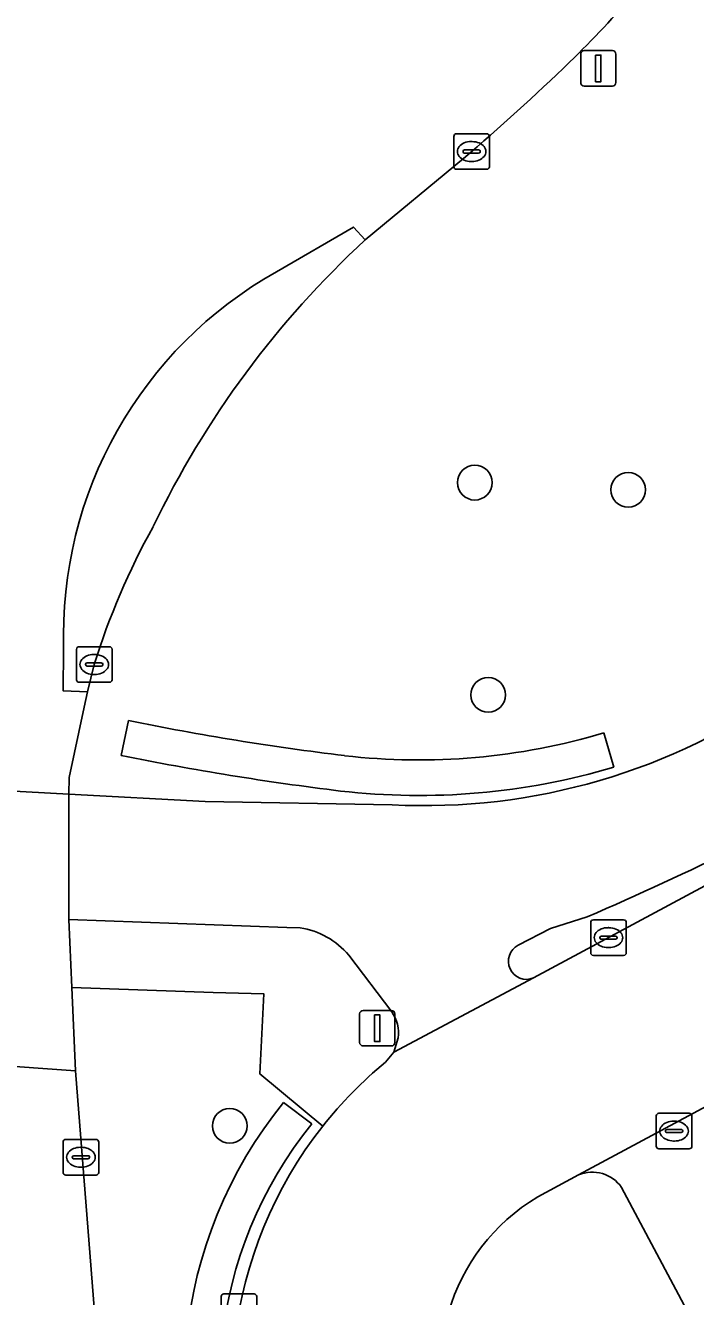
# Model space of a CAD drawing. Extents: x 157793 to 159380, y 380877 to 382313.
# Drawn here: x 158851.28 to 158870.11, y 381972.56 to 382008.29 of the extents above; entities that cross this region are included whole.
import ezdxf

# ---------------------------------------------------------------- set-up
doc = ezdxf.new("R2010")
doc.units = 0
for name, color, linetype in [('IMGEO_Berm_groen', 7, 'Continuous'), ('IMGEO_Boom', 7, 'Continuous'), ('IMGEO_Fietspad_gesloten', 7, 'Continuous'), ('IMGEO_Groenvoorziening', 7, 'Continuous'), ('IMGEO_Haag', 7, 'Continuous'), ('IMGEO_Kolk', 7, 'Continuous'), ('IMGEO_Lichtmast', 7, 'Continuous'), ('IMGEO_Parkeervlak_open', 7, 'Continuous'), ('IMGEO_Rijbaan_lokaal_gesloten', 7, 'Continuous'), ('IMGEO_Rijbaan_regionaal_open', 7, 'Continuous'), ('IMGEO_Voetpad_open', 7, 'Continuous')]:
    doc.layers.add(name, color=color, linetype=linetype)

msp = doc.modelspace()

# ---------------------------------------------------------------- linework, layer by layer
at = {"layer": 'IMGEO_Berm_groen'}
for points in [[(158863.588, 382004.549), (158860.831, 382002.266)], [(158865.556, 381981.519), (158907.879, 382004.253)], [(158853.213, 381990.328), (158853.02, 381989.559), (158852.929, 381989.129), (158852.509, 381987.148), (158852.494, 381986.682), (158856.333, 381986.475), (158861.583, 381986.385)], [(158853.971, 381987.772), (158854.176, 381988.751)], [(158867.532, 381988.404), (158867.817, 381987.445)], [(158867.068, 381983.233), (158866.032, 381982.904), (158865.131, 381982.438)], [(158859.637, 381977.355), (158857.871, 381978.821), (158857.978, 381981.075), (158856.557, 381981.113), (158852.583, 381981.252), (158852.687, 381978.91), (158853.337, 381970.71)], [(158858.534, 381978.019), (158859.332, 381977.415)]]:
    msp.add_lwpolyline(points, dxfattribs=at)
for centre, radius, start, end in [((158848.034, 382026.448), 26.682, 314.014, 325.7368), ((158822.705, 382052.579), 63.074, 310.40397, 314.06693), ((158878.967, 381982.625), 26.734, 132.7176, 154.3379), ((158872.657, 381984.303), 20.356, 150.902, 162.783), ((158862.492, 382003.883), 17.522, 267.0265, 305.6494), ((158869.766, 382065.664), 78.477, 258.54188, 263.03557), ((158862.333, 382005.865), 18.219, 263.4341, 286.58), ((158869.774, 382065.731), 79.545, 258.54128, 263.03814), ((158862.332, 382005.89), 19.244, 263.4347, 286.5601), ((158824.031, 382082.095), 107.823, 293.52466, 298.49225), ((158865.36, 381981.986), 0.507, 116.8783, 292.7589), ((158868.239, 381970.145), 12.498, 140.9467, 207.6819), ((158868.24, 381970.145), 11.498, 140.7807, 207.683), ((158868.903, 381970.029), 11.813, 141.6693, 205.0518)]:
    msp.add_arc(centre, radius, start, end, dxfattribs=at)
at = {"layer": 'IMGEO_Boom'}
for centre in [(158863.907, 381995.44), (158868.219, 381995.239), (158864.284, 381989.474), (158857.021, 381977.361)]:
    msp.add_circle(centre, 0.489, dxfattribs=at)
at = {"layer": 'IMGEO_Fietspad_gesloten'}
for points in [[(158861.583, 381986.385), (158856.333, 381986.475), (158852.494, 381986.682), (158852.499, 381983.16), (158858.621, 381982.941), (158858.999, 381982.925)], [(158865.131, 381982.438), (158866.032, 381982.904), (158867.068, 381983.233)], [(158860.364, 381982.155), (158861.574, 381980.563)], [(158861.756, 381979.831), (158861.635, 381979.436), (158865.556, 381981.519)]]:
    msp.add_lwpolyline(points, dxfattribs=at)
for centre, radius, start, end in [((158862.492, 382003.883), 17.522, 267.0265, 305.6494), ((158824.031, 382082.095), 107.823, 293.52466, 298.49225), ((158858.676, 381980.757), 2.192, 39.6233, 81.5218), ((158865.36, 381981.986), 0.507, 116.8783, 292.7589), ((158860.771, 381979.975), 0.995, 351.6972, 36.2279)]:
    msp.add_arc(centre, radius, start, end, dxfattribs=at)
at = {"layer": 'IMGEO_Groenvoorziening'}
for points in [[(158854.176, 381988.751), (158853.971, 381987.772)], [(158867.817, 381987.445), (158867.532, 381988.404)], [(158859.332, 381977.415), (158858.534, 381978.019)]]:
    msp.add_lwpolyline(points, dxfattribs=at)
for centre, radius, start, end in [((158869.766, 382065.664), 78.477, 258.54188, 263.03557), ((158862.333, 382005.865), 18.219, 263.4341, 286.58), ((158869.774, 382065.731), 79.545, 258.54128, 263.03814), ((158862.332, 382005.89), 19.244, 263.4347, 286.5601), ((158868.239, 381970.145), 12.498, 140.9467, 207.6819), ((158868.24, 381970.145), 11.498, 140.7807, 207.683)]:
    msp.add_arc(centre, radius, start, end, dxfattribs=at)
at = {"layer": 'IMGEO_Haag'}
for points in [[(158854.176, 381988.751), (158853.971, 381987.772)], [(158867.817, 381987.445), (158867.532, 381988.404)], [(158859.332, 381977.415), (158858.534, 381978.019)]]:
    msp.add_lwpolyline(points, dxfattribs=at)
for centre, radius, start, end in [((158869.766, 382065.664), 78.477, 258.54188, 263.03557), ((158862.333, 382005.865), 18.219, 263.4341, 286.58), ((158869.774, 382065.731), 79.545, 258.54128, 263.03814), ((158862.332, 382005.89), 19.244, 263.4347, 286.5601), ((158868.239, 381970.145), 12.498, 140.9467, 207.6819), ((158868.24, 381970.145), 11.498, 140.7807, 207.683)]:
    msp.add_arc(centre, radius, start, end, dxfattribs=at)
at = {"layer": 'IMGEO_Kolk'}
for p, q in [((158863.318, 382004.32), (158863.318, 382005.172)), ((158863.393, 382005.246), (158864.245, 382005.246)), ((158864.319, 382005.172), (158864.319, 382004.32)), ((158863.62, 382004.789), (158864.018, 382004.789)), ((158863.806, 382005.026), (158863.831, 382005.026)), ((158863.577, 382004.74), (158863.577, 382004.752)), ((158864.015, 382004.703), (158863.617, 382004.703)), ((158863.829, 382004.466), (158863.804, 382004.466)), ((158864.061, 382004.752), (158864.061, 382004.74)), ((158864.245, 382004.246), (158863.393, 382004.246)), ((158852.787, 381990.828), (158853.639, 381990.828)), ((158852.712, 381989.902), (158852.712, 381990.754)), ((158853.2, 381990.608), (158853.225, 381990.608)), ((158853.713, 381990.754), (158853.713, 381989.902)), ((158852.971, 381990.322), (158852.971, 381990.334)), ((158853.409, 381990.285), (158853.011, 381990.285)), ((158853.014, 381990.371), (158853.412, 381990.371)), ((158853.455, 381990.334), (158853.455, 381990.322)), ((158853.639, 381989.828), (158852.787, 381989.828)), ((158853.223, 381990.048), (158853.198, 381990.048)), ((158867.164, 381982.226), (158867.164, 381983.078)), ((158867.239, 381983.152), (158868.091, 381983.152)), ((158868.165, 381983.078), (158868.165, 381982.226)), ((158867.423, 381982.646), (158867.423, 381982.658)), ((158867.861, 381982.609), (158867.463, 381982.609)), ((158867.466, 381982.695), (158867.864, 381982.695)), ((158867.652, 381982.932), (158867.677, 381982.932)), ((158867.907, 381982.658), (158867.907, 381982.646)), ((158867.675, 381982.372), (158867.65, 381982.372)), ((158868.091, 381982.152), (158867.239, 381982.152)), ((158869.008, 381976.789), (158869.008, 381977.641)), ((158869.083, 381977.715), (158869.935, 381977.715)), ((158870.009, 381977.641), (158870.009, 381976.789)), ((158869.31, 381977.258), (158869.708, 381977.258)), ((158869.496, 381977.495), (158869.521, 381977.495)), ((158852.337, 381976.054), (158852.337, 381976.906)), ((158852.412, 381976.98), (158853.264, 381976.98)), ((158853.338, 381976.906), (158853.338, 381976.054)), ((158869.267, 381977.209), (158869.267, 381977.221)), ((158869.705, 381977.172), (158869.307, 381977.172)), ((158869.519, 381976.935), (158869.494, 381976.935)), ((158869.751, 381977.221), (158869.751, 381977.209)), ((158852.825, 381976.76), (158852.85, 381976.76)), ((158869.935, 381976.715), (158869.083, 381976.715)), ((158852.596, 381976.474), (158852.596, 381976.486)), ((158853.034, 381976.437), (158852.636, 381976.437)), ((158852.639, 381976.523), (158853.037, 381976.523)), ((158852.848, 381976.2), (158852.823, 381976.2)), ((158853.08, 381976.486), (158853.08, 381976.474)), ((158853.264, 381975.98), (158852.412, 381975.98)), ((158856.854, 381972.637), (158857.706, 381972.637)), ((158856.779, 381971.711), (158856.779, 381972.563)), ((158857.78, 381972.563), (158857.78, 381971.711))]:
    msp.add_line(p, q, dxfattribs=at)
for points in [[(158863.318, 382004.32), (158863.318, 382005.172)], [(158863.393, 382005.246), (158864.245, 382005.246)], [(158864.319, 382005.172), (158864.319, 382004.32)], [(158864.245, 382004.246), (158863.393, 382004.246)], [(158852.787, 381990.828), (158853.639, 381990.828)], [(158852.712, 381989.902), (158852.712, 381990.754)], [(158853.713, 381990.754), (158853.713, 381989.902)], [(158853.639, 381989.828), (158852.787, 381989.828)], [(158867.164, 381982.226), (158867.164, 381983.078)], [(158867.239, 381983.152), (158868.091, 381983.152)], [(158868.165, 381983.078), (158868.165, 381982.226)], [(158868.091, 381982.152), (158867.239, 381982.152)], [(158869.008, 381976.789), (158869.008, 381977.641)], [(158869.083, 381977.715), (158869.935, 381977.715)], [(158870.009, 381977.641), (158870.009, 381976.789)], [(158852.337, 381976.054), (158852.337, 381976.906)], [(158852.412, 381976.98), (158853.264, 381976.98)], [(158853.338, 381976.906), (158853.338, 381976.054)], [(158869.935, 381976.715), (158869.083, 381976.715)], [(158853.264, 381975.98), (158852.412, 381975.98)], [(158856.854, 381972.637), (158857.706, 381972.637)], [(158856.779, 381971.711), (158856.779, 381972.563)], [(158857.78, 381972.563), (158857.78, 381971.711)]]:
    msp.add_lwpolyline(points, dxfattribs=at)
for centre, radius, start, end in [((158863.395, 382005.17), 0.0765, 91.552, 178.448), ((158863.395, 382005.17), 0.0765, 91.552, 178.448), ((158864.243, 382005.17), 0.0765, 1.552, 88.448), ((158864.243, 382005.17), 0.0765, 1.552, 88.448), ((158863.617, 382004.749), 0.0403, 85.8775, 175.7526), ((158864.022, 382004.751), 0.0386, 1.7309, 96.639), ((158863.614, 382004.739), 0.0366, 178.938, 274.7102), ((158864.018, 382004.746), 0.043, 264.8664, 352.4533), ((158863.395, 382004.322), 0.0765, 181.552, 268.448), ((158863.395, 382004.322), 0.0765, 181.552, 268.448), ((158864.243, 382004.322), 0.0765, 271.552, 358.448), ((158864.243, 382004.322), 0.0765, 271.552, 358.448), ((158852.789, 381990.752), 0.0765, 91.552, 178.448), ((158852.789, 381990.752), 0.0765, 91.552, 178.448), ((158853.637, 381990.752), 0.0765, 1.552, 88.448), ((158853.637, 381990.752), 0.0765, 1.552, 88.448), ((158853.011, 381990.331), 0.0403, 85.8775, 175.7526), ((158853.008, 381990.321), 0.0366, 178.938, 274.7102), ((158853.412, 381990.328), 0.043, 264.8664, 352.4533), ((158853.416, 381990.333), 0.0386, 1.7309, 96.639), ((158852.789, 381989.904), 0.0765, 181.552, 268.448), ((158852.789, 381989.904), 0.0765, 181.552, 268.448), ((158853.637, 381989.904), 0.0765, 271.552, 358.448), ((158853.637, 381989.904), 0.0765, 271.552, 358.448), ((158867.241, 381983.076), 0.0765, 91.552, 178.448), ((158867.241, 381983.076), 0.0765, 91.552, 178.448), ((158868.089, 381983.076), 0.0765, 1.552, 88.448), ((158868.089, 381983.076), 0.0765, 1.552, 88.448), ((158867.463, 381982.655), 0.0403, 85.8775, 175.7526), ((158867.46, 381982.645), 0.0366, 178.938, 274.7102), ((158867.864, 381982.652), 0.043, 264.8664, 352.4533), ((158867.868, 381982.657), 0.0386, 1.7309, 96.639), ((158867.241, 381982.228), 0.0765, 181.552, 268.448), ((158867.241, 381982.228), 0.0765, 181.552, 268.448), ((158868.089, 381982.228), 0.0765, 271.552, 358.448), ((158868.089, 381982.228), 0.0765, 271.552, 358.448), ((158869.085, 381977.639), 0.0765, 91.552, 178.448), ((158869.085, 381977.639), 0.0765, 91.552, 178.448), ((158869.933, 381977.639), 0.0765, 1.552, 88.448), ((158869.933, 381977.639), 0.0765, 1.552, 88.448), ((158869.307, 381977.218), 0.0403, 85.8775, 175.7526), ((158869.712, 381977.22), 0.0386, 1.7309, 96.639), ((158852.414, 381976.904), 0.0765, 91.552, 178.448), ((158852.414, 381976.904), 0.0765, 91.552, 178.448), ((158853.262, 381976.904), 0.0765, 1.552, 88.448), ((158853.262, 381976.904), 0.0765, 1.552, 88.448), ((158869.304, 381977.208), 0.0366, 178.938, 274.7102), ((158869.708, 381977.215), 0.043, 264.8664, 352.4533), ((158869.085, 381976.791), 0.0765, 181.552, 268.448), ((158869.085, 381976.791), 0.0765, 181.552, 268.448), ((158869.933, 381976.791), 0.0765, 271.552, 358.448), ((158869.933, 381976.791), 0.0765, 271.552, 358.448), ((158852.636, 381976.483), 0.0403, 85.8775, 175.7526), ((158852.633, 381976.473), 0.0366, 178.938, 274.7102), ((158853.037, 381976.48), 0.043, 264.8664, 352.4533), ((158853.041, 381976.485), 0.0386, 1.7309, 96.639), ((158852.414, 381976.056), 0.0765, 181.552, 268.448), ((158852.414, 381976.056), 0.0765, 181.552, 268.448), ((158853.262, 381976.056), 0.0765, 271.552, 358.448), ((158853.262, 381976.056), 0.0765, 271.552, 358.448), ((158856.856, 381972.561), 0.0765, 91.552, 178.448), ((158856.856, 381972.561), 0.0765, 91.552, 178.448), ((158857.704, 381972.561), 0.0765, 1.552, 88.448), ((158857.704, 381972.561), 0.0765, 1.552, 88.448)]:
    msp.add_arc(centre, radius, start, end, dxfattribs=at)
for centre, major_axis, ratio, start_param, end_param in [((158863.805, 382004.746), (-0.387, 0.002), 0.722429, 4.712389, 7.853982), ((158863.83, 382004.746), (-0.39, 0.002), 0.717154, 1.570796, 4.712389), ((158853.199, 381990.328), (-0.387, 0.002), 0.722429, 4.712389, 7.853982), ((158853.224, 381990.328), (-0.39, 0.002), 0.717154, 1.570796, 4.712389), ((158867.651, 381982.652), (-0.387, 0.002), 0.722429, 4.712389, 7.853982), ((158867.676, 381982.652), (-0.39, 0.002), 0.717154, 1.570796, 4.712389), ((158869.495, 381977.215), (-0.387, 0.002), 0.722429, 4.712389, 7.853982), ((158869.52, 381977.215), (-0.39, 0.002), 0.717154, 1.570796, 4.712389), ((158852.824, 381976.48), (-0.387, 0.002), 0.722429, 4.712389, 7.853982), ((158852.849, 381976.48), (-0.39, 0.002), 0.717154, 1.570796, 4.712389)]:
    msp.add_ellipse(centre, major_axis=major_axis, ratio=ratio, start_param=start_param, end_param=end_param, dxfattribs=at)
at = {"layer": 'IMGEO_Lichtmast'}
for p, q in [((158866.884, 382006.683), (158866.884, 382007.483)), ((158866.884, 382007.483), (158866.884, 382006.683)), ((158866.984, 382007.583), (158867.774, 382007.583)), ((158867.774, 382007.583), (158866.984, 382007.583)), ((158867.874, 382007.483), (158867.874, 382006.683)), ((158867.874, 382006.683), (158867.874, 382007.483)), ((158867.774, 382006.583), (158866.984, 382006.583)), ((158866.984, 382006.583), (158867.774, 382006.583)), ((158860.672, 381979.706), (158860.672, 381980.506)), ((158860.672, 381980.506), (158860.672, 381979.706)), ((158860.772, 381980.606), (158861.562, 381980.606)), ((158861.562, 381980.606), (158860.772, 381980.606)), ((158861.662, 381980.506), (158861.662, 381979.706)), ((158861.662, 381979.706), (158861.662, 381980.506)), ((158861.562, 381979.606), (158860.772, 381979.606)), ((158860.772, 381979.606), (158861.562, 381979.606))]:
    msp.add_line(p, q, dxfattribs=at)
for points in [[(158867.304, 382007.458), (158867.454, 382007.458), (158867.454, 382006.708), (158867.304, 382006.708), (158867.304, 382007.458)], [(158861.092, 381980.481), (158861.242, 381980.481), (158861.242, 381979.731), (158861.092, 381979.731), (158861.092, 381980.481)]]:
    msp.add_lwpolyline(points, dxfattribs=at)
for centre, start, end in [((158866.984, 382007.483), 90, 180), ((158866.984, 382007.483), 90, 180), ((158867.774, 382007.483), 0, 90), ((158867.774, 382007.483), 360, 90), ((158866.984, 382006.683), 180, 270), ((158866.984, 382006.683), 180, 270), ((158867.774, 382006.683), 270, 0), ((158867.774, 382006.683), 270, 0), ((158860.772, 381980.506), 90, 180), ((158860.772, 381980.506), 90, 180), ((158861.562, 381980.506), 0, 90), ((158861.562, 381980.506), 360, 90), ((158860.772, 381979.706), 180, 270), ((158860.772, 381979.706), 180, 270), ((158861.562, 381979.706), 270, 0), ((158861.562, 381979.706), 270, 0)]:
    msp.add_arc(centre, 0.1, start, end, dxfattribs=at)
at = {"layer": 'IMGEO_Parkeervlak_open'}
for points in [[(158875.062, 381980.411), (158866.826, 381975.983)], [(158868.035, 381975.631), (158869.942, 381972.036), (158876.692, 381975.603), (158874.636, 381979.296)]]:
    msp.add_lwpolyline(points, dxfattribs=at)
msp.add_arc((158867.21, 381975.051), 1.008, 35.1254, 112.4088, dxfattribs=at)
at = {"layer": 'IMGEO_Rijbaan_lokaal_gesloten'}
for points in [[(158947.626, 382019.363), (158945.043, 382024.182), (158913.996, 382007.541), (158907.879, 382004.253), (158865.556, 381981.519), (158861.635, 381979.436), (158861.396, 381979.149)], [(158865.676, 381975.362), (158866.826, 381975.983), (158875.062, 381980.411), (158877.953, 381981.956), (158886.152, 381986.336), (158889.058, 381987.903), (158897.333, 381992.332), (158900.221, 381993.896), (158908.411, 381998.292)], [(158853.337, 381970.71), (158852.687, 381978.91), (158847.582, 381979.274), (158847.463, 381978.024), (158849.041, 381967.206), (158850.766, 381959.205)]]:
    msp.add_lwpolyline(points, dxfattribs=at)
msp.add_lwpolyline([(158852.494, 381986.682), (158848.208, 381986.921), (158847.985, 381983.497), (158847.805, 381981.61), (158847.582, 381979.274), (158852.687, 381978.91), (158852.583, 381981.252), (158852.499, 381983.16)], close=True, dxfattribs=at)
for centre, radius, start, end in [((158868.924, 381970.008), 11.842, 129.4748, 141.654), ((158868.903, 381970.029), 11.813, 141.6693, 205.0518), ((158868.53, 381970.564), 5.583, 120.7493, 206.498)]:
    msp.add_arc(centre, radius, start, end, dxfattribs=at)
at = {"layer": 'IMGEO_Rijbaan_regionaal_open'}
for points in [[(158858.334, 382001.366), (158860.496, 382002.624), (158860.831, 382002.266), (158863.588, 382004.549)], [(158860.831, 382002.266), (158860.496, 382002.624), (158858.334, 382001.366)], [(158848.531, 381996.776), (158848.444, 381989.309), (158848.358, 381987.472), (158848.233, 381987.489), (158848.208, 381986.921), (158852.494, 381986.682), (158852.509, 381987.148), (158852.929, 381989.129), (158853.02, 381989.559), (158852.337, 381989.592), (158852.352, 381990.75)], [(158852.352, 381990.75), (158852.337, 381989.592), (158853.02, 381989.559), (158853.213, 381990.328)]]:
    msp.add_lwpolyline(points, dxfattribs=at)
for centre, radius, start, end in [((158848.034, 382026.448), 26.682, 314.014, 325.7368), ((158822.705, 382052.579), 63.074, 310.40397, 314.06693), ((158878.967, 381982.625), 26.734, 132.7176, 154.3379), ((158864.065, 381991.143), 11.719, 119.275, 181.9235), ((158864.065, 381991.143), 11.719, 119.275, 181.9235), ((158872.657, 381984.303), 20.356, 150.902, 162.783)]:
    msp.add_arc(centre, radius, start, end, dxfattribs=at)
at = {"layer": 'IMGEO_Voetpad_open'}
for points in [[(158936.399, 382013.346), (158934.988, 382012.584), (158937.421, 382008.165), (158934.659, 382006.707), (158921.428, 381999.622), (158917.956, 381997.709), (158913.503, 381995.337), (158910.058, 381993.484), (158903.303, 381989.935), (158898.957, 381987.524), (158892.229, 381983.915), (158887.827, 381981.552), (158881.058, 381978.036), (158876.692, 381975.603), (158869.942, 381972.036), (158868.035, 381975.631)], [(158858.999, 381982.925), (158858.621, 381982.941), (158852.499, 381983.16), (158852.583, 381981.252), (158856.557, 381981.113), (158857.978, 381981.075), (158857.871, 381978.821), (158859.637, 381977.355)], [(158861.574, 381980.563), (158860.364, 381982.155)], [(158861.396, 381979.149), (158861.635, 381979.436), (158861.756, 381979.831)], [(158866.826, 381975.983), (158865.676, 381975.362)]]:
    msp.add_lwpolyline(points, dxfattribs=at)
for centre, radius, start, end in [((158858.676, 381980.757), 2.192, 39.6233, 81.5218), ((158860.771, 381979.975), 0.995, 351.6972, 36.2279), ((158868.924, 381970.008), 11.842, 129.4748, 141.654), ((158867.21, 381975.051), 1.008, 35.1254, 112.4088), ((158868.53, 381970.564), 5.583, 120.7493, 206.498)]:
    msp.add_arc(centre, radius, start, end, dxfattribs=at)

doc.saveas('drawing.dxf')
